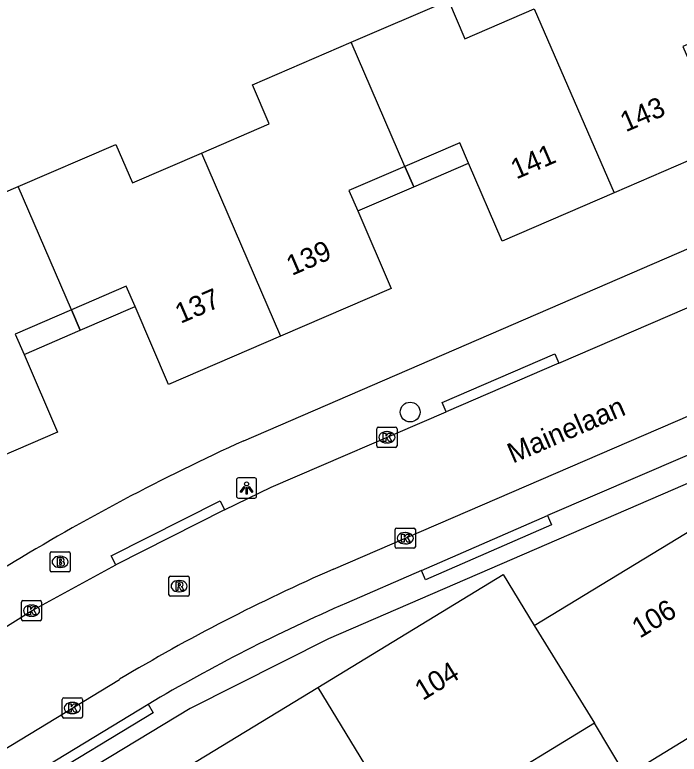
# Model space of a CAD drawing. Extents: x 157767 to 159171, y 387842 to 389425.
# Drawn here: x 158182.19 to 158215.13, y 388572.14 to 388608.77 of the extents above; entities that cross this region are included whole.
import ezdxf

# ---------------------------------------------------------------- set-up
doc = ezdxf.new("R2010")
doc.units = 0
for name, color, linetype in [('IMGEO_Boom', 7, 'Continuous'), ('IMGEO_Brandkraan', 7, 'Continuous'), ('IMGEO_Kolk', 7, 'Continuous'), ('IMGEO_Lichtpunt', 7, 'Continuous'), ('IMGEO_Openbare_ruimte_label', 7, 'Continuous'), ('IMGEO_Pand', 7, 'Continuous'), ('IMGEO_Pand_nummerreeks', 7, 'Continuous'), ('IMGEO_Pand_overbouw', 7, 'Continuous'), ('IMGEO_Rijbaan_lokaal_open', 7, 'Continuous'), ('IMGEO_Rioolput', 7, 'Continuous'), ('IMGEO_Voetpad_open', 7, 'Continuous')]:
    doc.layers.add(name, color=color, linetype=linetype)

msp = doc.modelspace()

# ---------------------------------------------------------------- linework, layer by layer
at = {"layer": 'IMGEO_Boom'}
msp.add_circle((158201.794, 388589.089), 0.489, dxfattribs=at)
at = {"layer": 'IMGEO_Brandkraan'}
for p, q in [((158183.94, 388581.241), (158183.94, 388582.093)), ((158184.015, 388582.167), (158184.867, 388582.167)), ((158184.428, 388581.947), (158184.453, 388581.947)), ((158184.941, 388582.093), (158184.941, 388581.241)), ((158184.867, 388581.167), (158184.015, 388581.167)), ((158184.451, 388581.387), (158184.426, 388581.387))]:
    msp.add_line(p, q, dxfattribs=at)
for points in [[(158183.94, 388581.241), (158183.94, 388582.093)], [(158184.015, 388582.167), (158184.867, 388582.167)], [(158184.941, 388582.093), (158184.941, 388581.241)], [(158184.288, 388581.867), (158184.288, 388581.467), (158184.501, 388581.467)], [(158184.519, 388581.867), (158184.288, 388581.867)], [(158184.467, 388581.786), (158184.413, 388581.786), (158184.413, 388581.71)], [(158184.413, 388581.71), (158184.466, 388581.71)], [(158184.475, 388581.634), (158184.413, 388581.634), (158184.413, 388581.553)], [(158184.413, 388581.553), (158184.475, 388581.553)], [(158184.867, 388581.167), (158184.015, 388581.167)]]:
    msp.add_lwpolyline(points, dxfattribs=at)
for centre, radius, start, end in [((158184.017, 388582.091), 0.0765, 91.552, 178.448), ((158184.017, 388582.091), 0.0765, 91.552, 178.448), ((158184.865, 388582.091), 0.0765, 1.552, 88.448), ((158184.865, 388582.091), 0.0765, 1.552, 88.448), ((158184.468, 388581.748), 0.0379, 267.8285, 90.9355), ((158184.476, 388581.593), 0.0404, 269.8759, 90.5077), ((158184.523, 388581.722), 0.145, 59.4692, 91.5367), ((158184.548, 388581.769), 0.0922, 285.5137, 58.1501), ((158184.553, 388581.577), 0.105, 301.3115, 78.989), ((158184.017, 388581.243), 0.0765, 181.552, 268.448), ((158184.017, 388581.243), 0.0765, 181.552, 268.448), ((158184.507, 388581.718), 0.251, 268.6676, 293.5347), ((158184.865, 388581.243), 0.0765, 271.552, 358.448), ((158184.865, 388581.243), 0.0765, 271.552, 358.448)]:
    msp.add_arc(centre, radius, start, end, dxfattribs=at)
for centre, major_axis, ratio, start_param, end_param in [((158184.427, 388581.667), (-0.387, 0.002), 0.722429, 4.712389, 7.853982), ((158184.452, 388581.667), (-0.39, 0.002), 0.717154, 1.570796, 4.712389)]:
    msp.add_ellipse(centre, major_axis=major_axis, ratio=ratio, start_param=start_param, end_param=end_param, dxfattribs=at)
at = {"layer": 'IMGEO_Kolk'}
for p, q in [((158200.141, 388587.413), (158200.141, 388588.265)), ((158200.216, 388588.339), (158201.068, 388588.339)), ((158201.142, 388588.265), (158201.142, 388587.413)), ((158200.629, 388588.119), (158200.654, 388588.119)), ((158200.652, 388587.559), (158200.627, 388587.559)), ((158201.068, 388587.339), (158200.216, 388587.339)), ((158201.051, 388582.413), (158201.051, 388583.265)), ((158201.126, 388583.339), (158201.978, 388583.339)), ((158201.539, 388583.119), (158201.564, 388583.119)), ((158202.052, 388583.265), (158202.052, 388582.413)), ((158201.978, 388582.339), (158201.126, 388582.339)), ((158201.562, 388582.559), (158201.537, 388582.559)), ((158182.597, 388579.75), (158183.449, 388579.75)), ((158182.522, 388578.824), (158182.522, 388579.676)), ((158183.01, 388579.53), (158183.035, 388579.53)), ((158183.523, 388579.676), (158183.523, 388578.824)), ((158183.033, 388578.97), (158183.008, 388578.97)), ((158183.449, 388578.75), (158182.597, 388578.75)), ((158184.546, 388574.002), (158184.546, 388574.854)), ((158184.621, 388574.928), (158185.473, 388574.928)), ((158185.034, 388574.708), (158185.059, 388574.708)), ((158185.547, 388574.854), (158185.547, 388574.002)), ((158185.473, 388573.928), (158184.621, 388573.928)), ((158185.057, 388574.148), (158185.032, 388574.148))]:
    msp.add_line(p, q, dxfattribs=at)
for points in [[(158200.141, 388587.413), (158200.141, 388588.265)], [(158200.216, 388588.339), (158201.068, 388588.339)], [(158201.142, 388588.265), (158201.142, 388587.413)], [(158200.462, 388588.039), (158200.585, 388588.039), (158200.585, 388587.888), (158200.715, 388588.039), (158200.879, 388588.039), (158200.733, 388587.888), (158200.886, 388587.639), (158200.734, 388587.639), (158200.649, 388587.803), (158200.585, 388587.736), (158200.585, 388587.639), (158200.462, 388587.639), (158200.462, 388588.039)], [(158201.068, 388587.339), (158200.216, 388587.339)], [(158201.051, 388582.413), (158201.051, 388583.265)], [(158201.126, 388583.339), (158201.978, 388583.339)], [(158201.372, 388583.039), (158201.495, 388583.039), (158201.495, 388582.888), (158201.625, 388583.039), (158201.789, 388583.039), (158201.643, 388582.888), (158201.796, 388582.639), (158201.644, 388582.639), (158201.559, 388582.803), (158201.495, 388582.736), (158201.495, 388582.639), (158201.372, 388582.639), (158201.372, 388583.039)], [(158202.052, 388583.265), (158202.052, 388582.413)], [(158201.978, 388582.339), (158201.126, 388582.339)], [(158182.597, 388579.75), (158183.449, 388579.75)], [(158182.522, 388578.824), (158182.522, 388579.676)], [(158182.843, 388579.45), (158182.966, 388579.45), (158182.966, 388579.299), (158183.096, 388579.45), (158183.26, 388579.45), (158183.114, 388579.299), (158183.267, 388579.05), (158183.115, 388579.05), (158183.03, 388579.214), (158182.966, 388579.147), (158182.966, 388579.05), (158182.843, 388579.05), (158182.843, 388579.45)], [(158183.523, 388579.676), (158183.523, 388578.824)], [(158183.449, 388578.75), (158182.597, 388578.75)], [(158184.546, 388574.002), (158184.546, 388574.854)], [(158184.621, 388574.928), (158185.473, 388574.928)], [(158184.867, 388574.628), (158184.99, 388574.628), (158184.99, 388574.477), (158185.12, 388574.628), (158185.284, 388574.628), (158185.138, 388574.477), (158185.291, 388574.228), (158185.139, 388574.228), (158185.054, 388574.392), (158184.99, 388574.325), (158184.99, 388574.228), (158184.867, 388574.228), (158184.867, 388574.628)], [(158185.547, 388574.854), (158185.547, 388574.002)], [(158185.473, 388573.928), (158184.621, 388573.928)]]:
    msp.add_lwpolyline(points, dxfattribs=at)
for centre, start, end in [((158200.218, 388588.263), 91.552, 178.448), ((158200.218, 388588.263), 91.552, 178.448), ((158201.066, 388588.263), 1.552, 88.448), ((158201.066, 388588.263), 1.552, 88.448), ((158200.218, 388587.415), 181.552, 268.448), ((158200.218, 388587.415), 181.552, 268.448), ((158201.066, 388587.415), 271.552, 358.448), ((158201.066, 388587.415), 271.552, 358.448), ((158201.128, 388583.263), 91.552, 178.448), ((158201.128, 388583.263), 91.552, 178.448), ((158201.976, 388583.263), 1.552, 88.448), ((158201.976, 388583.263), 1.552, 88.448), ((158201.128, 388582.415), 181.552, 268.448), ((158201.128, 388582.415), 181.552, 268.448), ((158201.976, 388582.415), 271.552, 358.448), ((158201.976, 388582.415), 271.552, 358.448), ((158182.599, 388579.674), 91.552, 178.448), ((158182.599, 388579.674), 91.552, 178.448), ((158183.447, 388579.674), 1.552, 88.448), ((158183.447, 388579.674), 1.552, 88.448), ((158182.599, 388578.826), 181.552, 268.448), ((158182.599, 388578.826), 181.552, 268.448), ((158183.447, 388578.826), 271.552, 358.448), ((158183.447, 388578.826), 271.552, 358.448), ((158184.623, 388574.852), 91.552, 178.448), ((158184.623, 388574.852), 91.552, 178.448), ((158185.471, 388574.852), 1.552, 88.448), ((158185.471, 388574.852), 1.552, 88.448), ((158184.623, 388574.004), 181.552, 268.448), ((158184.623, 388574.004), 181.552, 268.448), ((158185.471, 388574.004), 271.552, 358.448), ((158185.471, 388574.004), 271.552, 358.448)]:
    msp.add_arc(centre, 0.0765, start, end, dxfattribs=at)
for centre, major_axis, ratio, start_param, end_param in [((158200.628, 388587.839), (-0.387, 0.002), 0.722429, 4.712389, 7.853982), ((158200.653, 388587.839), (-0.39, 0.002), 0.717154, 1.570796, 4.712389), ((158201.538, 388582.839), (-0.387, 0.002), 0.722429, 4.712389, 7.853982), ((158201.563, 388582.839), (-0.39, 0.002), 0.717154, 1.570796, 4.712389), ((158183.009, 388579.25), (-0.387, 0.002), 0.722429, 4.712389, 7.853982), ((158183.034, 388579.25), (-0.39, 0.002), 0.717154, 1.570796, 4.712389), ((158185.033, 388574.428), (-0.387, 0.002), 0.722429, 4.712389, 7.853982), ((158185.058, 388574.428), (-0.39, 0.002), 0.717154, 1.570796, 4.712389)]:
    msp.add_ellipse(centre, major_axis=major_axis, ratio=ratio, start_param=start_param, end_param=end_param, dxfattribs=at)
at = {"layer": 'IMGEO_Lichtpunt'}
for p, q in [((158193.184, 388585.73), (158193.184, 388584.923)), ((158193.184, 388585.73), (158193.184, 388584.923)), ((158194.086, 388585.825), (158193.278, 388585.825)), ((158194.086, 388585.825), (158193.278, 388585.825)), ((158194.18, 388584.923), (158194.18, 388585.73)), ((158194.18, 388584.923), (158194.18, 388585.73)), ((158193.278, 388584.829), (158194.086, 388584.829)), ((158193.278, 388584.829), (158194.086, 388584.829))]:
    msp.add_line(p, q, dxfattribs=at)
for points in [[(158193.558, 388585.394), (158193.597, 388585.366), (158193.409, 388585.104), (158193.371, 388585.131), (158193.558, 388585.394)], [(158193.66, 388585.346), (158193.707, 388585.346), (158193.707, 388585.024), (158193.66, 388585.024), (158193.66, 388585.346)], [(158193.77, 388585.366), (158193.808, 388585.393), (158193.995, 388585.131), (158193.956, 388585.103), (158193.77, 388585.366)]]:
    msp.add_lwpolyline(points, dxfattribs=at)
msp.add_circle((158193.683, 388585.528), 0.0994, dxfattribs=at)
for centre, start, end in [((158193.278, 388585.73), 90, 180), ((158193.278, 388585.73), 90, 180), ((158194.086, 388585.73), 0, 90), ((158194.086, 388585.73), 0, 90), ((158193.278, 388584.923), 180, 270), ((158193.278, 388584.923), 180, 270), ((158194.086, 388584.923), 270, 0), ((158194.086, 388584.923), 270, 360)]:
    msp.add_arc(centre, 0.0946, start, end, dxfattribs=at)
at = {"layer": 'IMGEO_Pand'}
for points in [[(158198.873, 388607.409), (158203.687, 388609.482), (158204.504, 388607.586), (158207.946, 388609.068)], [(158207.946, 388609.068), (158211.903, 388599.952)], [(158218.06, 388608.375), (158215.32, 388607.194), (158215.758, 388606.177), (158217.416, 388602.326), (158211.903, 388599.952)], [(158191.445, 388601.924), (158194.804, 388603.371), (158193.974, 388605.299), (158198.873, 388607.409)], [(158201.535, 388601.259), (158198.873, 388607.409)], [(158211.903, 388599.952), (158206.353, 388597.562), (158204.693, 388601.42), (158204.258, 388602.431), (158201.535, 388601.259)], [(158182.364, 388600.268), (158187.201, 388602.351), (158188.02, 388600.449), (158191.445, 388601.924)], [(158191.445, 388601.924), (158195.363, 388592.844)], [(158201.535, 388601.259), (158198.76, 388600.065), (158199.196, 388599.054), (158200.853, 388595.208), (158195.363, 388592.844)], [(158174.923, 388594.82), (158178.306, 388596.277), (158177.491, 388598.17), (158182.364, 388600.268)], [(158184.997, 388594.15), (158182.364, 388600.268)], [(158195.363, 388592.844), (158189.816, 388590.455), (158188.155, 388594.313), (158187.72, 388595.323), (158184.997, 388594.15)], [(158184.997, 388594.15), (158182.219, 388592.953), (158182.654, 388591.943), (158184.312, 388588.095), (158178.827, 388585.733)], [(158207.945, 388578.508), (158217.133, 388584.101)], [(158197.217, 388575.446), (158206.4, 388581.035), (158207.945, 388578.508)], [(158207.945, 388578.508), (158210.93, 388573.681)], [(158188.055, 388569.869), (158197.217, 388575.446)], [(158197.217, 388575.446), (158207.497, 388558.559)], [(158215.436, 388566.257), (158220.887, 388569.59), (158217.954, 388574.388), (158212.502, 388571.055), (158210.93, 388573.681)], [(158210.93, 388573.681), (158205.201, 388570.178), (158208.135, 388565.379), (158213.84, 388568.867), (158214.115, 388568.417), (158215.436, 388566.257)]]:
    msp.add_lwpolyline(points, dxfattribs=at)
at = {"layer": 'IMGEO_Pand_overbouw'}
for points in [[(158204.693, 388601.42), (158204.258, 388602.431), (158201.535, 388601.259), (158201.97, 388600.248)], [(158201.535, 388601.259), (158198.76, 388600.065), (158199.196, 388599.054), (158201.97, 388600.248)], [(158188.155, 388594.313), (158187.72, 388595.323), (158184.997, 388594.15), (158185.432, 388593.14)], [(158182.654, 388591.943), (158185.432, 388593.14), (158184.997, 388594.15), (158182.219, 388592.953)]]:
    msp.add_lwpolyline(points, close=True, dxfattribs=at)
at = {"layer": 'IMGEO_Rijbaan_lokaal_open'}
for points in [[(158197.998, 388581.305), (158241.358, 388600.025)], [(158209.16, 388591.508), (158220.096, 388596.22)], [(158209.16, 388591.508), (158203.572, 388589.099)], [(158192.597, 388584.253), (158194.903, 388585.364), (158203.572, 388589.099)], [(158192.597, 388584.253), (158187.204, 388581.513)], [(158176.884, 388575.433), (158183.02, 388579.247), (158187.204, 388581.513)], [(158170.36, 388565.522), (158187.384, 388575.847)]]:
    msp.add_lwpolyline(points, dxfattribs=at)
msp.add_arc((158235.792, 388494.759), 94.439, 113.59052, 120.83634, dxfattribs=at)
at = {"layer": 'IMGEO_Rioolput'}
for p, q in [((158189.837, 388580.037), (158189.837, 388580.889)), ((158189.912, 388580.963), (158190.764, 388580.963)), ((158190.838, 388580.889), (158190.838, 388580.037)), ((158190.325, 388580.743), (158190.35, 388580.743)), ((158190.348, 388580.183), (158190.323, 388580.183)), ((158190.764, 388579.963), (158189.912, 388579.963))]:
    msp.add_line(p, q, dxfattribs=at)
for points in [[(158189.837, 388580.037), (158189.837, 388580.889)], [(158189.912, 388580.963), (158190.764, 388580.963)], [(158190.838, 388580.889), (158190.838, 388580.037)], [(158190.426, 388580.661), (158190.174, 388580.663), (158190.174, 388580.263)], [(158190.352, 388580.582), (158190.298, 388580.582), (158190.298, 388580.501)], [(158190.298, 388580.501), (158190.35, 388580.501)], [(158190.174, 388580.263), (158190.298, 388580.263), (158190.298, 388580.425), (158190.309, 388580.425)], [(158190.356, 388580.396), (158190.427, 388580.263), (158190.567, 388580.263), (158190.502, 388580.389)], [(158190.764, 388579.963), (158189.912, 388579.963)]]:
    msp.add_lwpolyline(points, dxfattribs=at)
for centre, radius, start, end in [((158189.914, 388580.887), 0.0765, 91.552, 178.448), ((158189.914, 388580.887), 0.0765, 91.552, 178.448), ((158190.762, 388580.887), 0.0765, 1.552, 88.448), ((158190.762, 388580.887), 0.0765, 1.552, 88.448), ((158190.334, 388580.69), 0.19, 274.7715, 282.9687), ((158190.358, 388580.486), 0.0964, 77.0061, 93.1865), ((158190.372, 388580.543), 0.0378, 276.6634, 79.6772), ((158190.425, 388580.551), 0.109, 350.3612, 89.416), ((158190.423, 388580.551), 0.112, 277.5842, 350.9817), ((158190.407, 388580.336), 0.108, 29.5134, 73.7905), ((158190.308, 388580.372), 0.0533, 26.0293, 88.6989), ((158189.914, 388580.039), 0.0765, 181.552, 268.448), ((158189.914, 388580.039), 0.0765, 181.552, 268.448), ((158190.762, 388580.039), 0.0765, 271.552, 358.448), ((158190.762, 388580.039), 0.0765, 271.552, 358.448)]:
    msp.add_arc(centre, radius, start, end, dxfattribs=at)
for centre, major_axis, ratio, start_param, end_param in [((158190.324, 388580.463), (-0.387, 0.002), 0.722429, 4.712389, 7.853982), ((158190.349, 388580.463), (-0.39, 0.002), 0.717154, 1.570796, 4.712389)]:
    msp.add_ellipse(centre, major_axis=major_axis, ratio=ratio, start_param=start_param, end_param=end_param, dxfattribs=at)
at = {"layer": 'IMGEO_Voetpad_open'}
for points in [[(158193.545, 388587.67), (158231.329, 388603.995), (158248.219, 388611.293), (158253.069, 388613.388)], [(158246.138, 388598.786), (158197.753, 388577.86), (158190.887, 388574.405), (158170.328, 388561.976)], [(158203.572, 388589.099), (158203.375, 388589.558), (158208.963, 388591.967), (158209.16, 388591.508)], [(158222.221, 388589.817), (158208.609, 388583.959)], [(158187.204, 388581.513), (158186.978, 388581.958), (158192.371, 388584.698), (158192.597, 388584.253)], [(158208.609, 388583.959), (158208.808, 388583.501), (158202.56, 388580.785), (158202.361, 388581.243)], [(158202.361, 388581.243), (158208.609, 388583.959)], [(158202.361, 388581.243), (158198.643, 388579.627)], [(158188.802, 388574.609), (158189.06, 388574.182), (158183.219, 388570.647), (158182.961, 388571.074)], [(158182.961, 388571.074), (158188.802, 388574.609)]]:
    msp.add_lwpolyline(points, dxfattribs=at)
for centre, radius, start, end in [((158238.836, 388487.963), 109.511, 114.4295, 121.38253), ((158233.769, 388498.581), 88.33, 113.43235, 120.60241)]:
    msp.add_arc(centre, radius, start, end, dxfattribs=at)

# ---------------------------------------------------------------- texts
at = {"layer": 'IMGEO_Openbare_ruimte_label'}
msp.add_text('Mainelaan', height=1, rotation=23.3866, dxfattribs=at).set_placement((158206.887, 388586.53))
at = {"layer": 'IMGEO_Pand_nummerreeks'}
for s, rotation, p in [('143', 23.2979, (158212.48, 388602.944)), ('141', 23.2979, (158207.054, 388600.607)), ('139', 23.2988, (158195.929, 388595.831)), ('137', 23.2988, (158190.411, 388593.455)), ('106', 31.3293, (158213.18, 388577.856)), ('104', 31.3293, (158202.414, 388574.771))]:
    msp.add_text(s, height=1, rotation=rotation, dxfattribs=at).set_placement(p)

doc.saveas('drawing.dxf')
